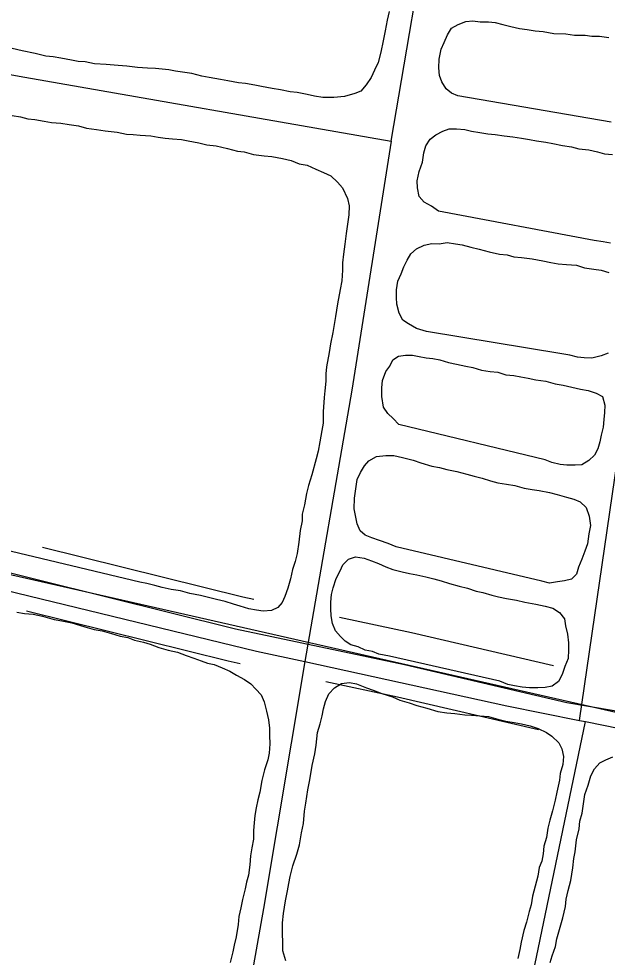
# Model space of a CAD drawing. Extents: x 3297735 to 3335592, y 670436 to 695807.
# Drawn here: x 3328148.4 to 3328417.4, y 679906.5 to 680335.3 of the extents above; entities that cross this region are included whole.
import ezdxf

# ---------------------------------------------------------------- set-up
doc = ezdxf.new("R2010")
doc.units = 0
for name, color, linetype in [('V-DTCH-CNTR', 7, 'Continuous'), ('V-ROAD-CNTR', 7, 'Continuous'), ('V-TOPO-SHOR', 7, 'Continuous')]:
    doc.layers.add(name, color=color, linetype=linetype)

msp = doc.modelspace()

# ---------------------------------------------------------------- linework, layer by layer
at = {"layer": 'V-DTCH-CNTR'}
for points in [[(3327834.19, 680368.08), (3327927.2, 680347.31), (3328046.89, 680327.4), (3328091.43, 680319.36), (3328151.16, 680308.59), (3328318.69, 680279.34), (3328337.63, 680391.32), (3328353.88, 680494.62)], [(3328404.75, 680014.65), (3328423.06, 680141.21), (3328460.46, 680336.05), (3328486.6, 680481.01)], [(3328318.69, 680279.34), (3328300.59, 680165.62), (3328279.21, 680041.53)], [(3327552.22, 680193.07), (3327593.37, 680193.27), (3327643.81, 680185.6), (3327733.5, 680166.17), (3327783.64, 680155.45), (3327912.89, 680127.3), (3328031.77, 680098.89), (3328039.12, 680097.12), (3328043.53, 680096.07), (3328087.11, 680087.66), (3328257.03, 680046.37), (3328279.21, 680041.53), (3328371.49, 680021.4), (3328404.75, 680014.65), (3328407.38, 680014.11), (3328509.04, 679993.48), (3328531.17, 679989.11), (3328536.96, 679987.97), (3328651.4, 679965.37), (3328658.99, 679963.87)], [(3328279.21, 680041.53), (3328260.26, 679928.69), (3328223.52, 679721.84), (3328196.69, 679578.31)], [(3328318.96, 679540.84), (3328350, 679713.49), (3328376.42, 679864.78), (3328407.38, 680014.11)]]:
    msp.add_lwpolyline(points, dxfattribs=at)
at = {"layer": 'V-ROAD-CNTR'}
for points in [[(3328895.89, 679910.11), (3328677.94, 679959.96), (3328042.66, 680104.34), (3327545.49, 680194.67), (3326984.09, 680288.26), (3325848.82, 680439.5)], [(3328824.82, 679930.94), (3328772.76, 679942.48), (3328710.86, 679952.81), (3328666.94, 679963.79), (3328653.77, 679963.79), (3328627.42, 679972.57), (3328574.71, 679981.35), (3328524.2, 679992.33), (3328493.46, 679998.92), (3328440.28, 680015.64), (3328398.88, 680022.75), (3328324.7, 680040), (3328247.49, 680056.35), (3328128.57, 680085.87), (3328056.86, 680102.49), (3328003.74, 680112.81), (3327924.78, 680131.1), (3327845.64, 680148.25)], [(3328255.81, 680069.92), (3328250.86, 680070.97), (3328159.22, 680093.72)], [(3328249.59, 680040.57), (3328244.13, 680041.72), (3328151.99, 680064.6)], [(3328392.78, 680039.57), (3328327.96, 680054.64), (3328294.94, 680061.63)], [(3328385.98, 680010.35), (3328321.45, 680025.36), (3328288.73, 680032.28)]]:
    msp.add_lwpolyline(points, dxfattribs=at)
at = {"layer": 'V-TOPO-SHOR'}
for points in [[(3328317.68, 680338.6), (3328316.76, 680334.62), (3328315.83, 680329.77), (3328314.9, 680325.21), (3328313.96, 680320.09), (3328312.74, 680315.25), (3328310.97, 680311.85), (3328309.48, 680308.44), (3328307.15, 680305.06), (3328304.81, 680302.23), (3328301.94, 680301.14), (3328297.35, 680299.78), (3328292.48, 680299.29), (3328287.34, 680299.37), (3328283.64, 680300), (3328280.22, 680300.63), (3328275.66, 680301.56), (3328272.52, 680301.89), (3328267.97, 680302.82), (3328264.26, 680303.45), (3328259.42, 680304.39), (3328256.29, 680305.01), (3328252.01, 680305.65), (3328248.87, 680305.99), (3328244.03, 680306.92), (3328240.61, 680307.55), (3328235.48, 680308.48), (3328232.06, 680309.11), (3328227.51, 680310.33), (3328223.24, 680310.97), (3328220.1, 680311.3), (3328216.97, 680311.93), (3328210.98, 680312.59), (3328207.27, 680312.65), (3328202.7, 680313.01), (3328197.85, 680313.66), (3328193.86, 680314.01), (3328188.43, 680314.38), (3328183.01, 680314.75), (3328178.74, 680315.68), (3328175.6, 680315.73), (3328172.46, 680316.35), (3328167.62, 680317.29), (3328164.21, 680317.91), (3328160.78, 680318.25), (3328155.94, 680319.47), (3328149.96, 680320.71), (3328145.41, 680321.64)], [(3328349.07, 680300.1), (3328346.23, 680301.29), (3328343.69, 680303.33), (3328341.74, 680306.5), (3328340.64, 680309.38), (3328340.41, 680312.81), (3328340.48, 680316.81), (3328341.41, 680321.36), (3328342.89, 680324.48), (3328344.37, 680327.89), (3328346.13, 680331), (3328349.3, 680332.67), (3328352.75, 680334.04), (3328355.9, 680334.28), (3328359.32, 680333.94), (3328363.04, 680333.87), (3328366.17, 680333.54), (3328369.59, 680332.63), (3328373.29, 680331.71), (3328377.27, 680330.79), (3328380.7, 680330.45), (3328384.4, 680329.82), (3328388.11, 680329.47), (3328392.95, 680328.54), (3328398.38, 680328.45), (3328402.37, 680327.82), (3328407.22, 680327.74), (3328410.36, 680327.41), (3328413.79, 680327.35), (3328418.06, 680326.71)], [(3328419.16, 680288.12), (3328349.07, 680300.1)], [(3328145.49, 680291.07), (3328149.19, 680290.44), (3328152.61, 680289.53), (3328155.75, 680289.19), (3328160.02, 680288.55), (3328163.44, 680287.92), (3328167.72, 680287.57), (3328171.43, 680286.94), (3328175.7, 680286.3), (3328179.4, 680285.38), (3328183.96, 680284.74), (3328187.95, 680284.1), (3328193.37, 680283.44), (3328197.64, 680282.52), (3328200.78, 680282.47), (3328203.92, 680282.13), (3328208.77, 680281.77), (3328212.19, 680281.14), (3328215.33, 680280.81), (3328218.75, 680280.47), (3328222.74, 680280.12), (3328225.88, 680279.5), (3328230.72, 680278.56), (3328234.42, 680277.64), (3328238.7, 680277.29), (3328243.82, 680276.07), (3328248.37, 680274.85), (3328251.51, 680274.51), (3328255.78, 680273.3), (3328260.62, 680272.65), (3328264.05, 680272.31), (3328268.89, 680271.38), (3328272.88, 680270.46), (3328276.57, 680268.97), (3328280.27, 680268.34), (3328284.24, 680266.56), (3328287.65, 680265.08), (3328291.05, 680263.59), (3328294.15, 680260.69), (3328296.39, 680258.08), (3328298.6, 680253.19)], [(3328340.22, 680247.38), (3328337.12, 680249.72), (3328333.72, 680251.48), (3328331.47, 680254.09), (3328330.68, 680258.1), (3328330.45, 680261.25), (3328331.37, 680265.52), (3328332.87, 680269.78), (3328333.51, 680274.06), (3328334.42, 680277.19), (3328336.46, 680280.3), (3328339.07, 680282.26), (3328342.24, 680283.92), (3328345.11, 680285.02), (3328348.54, 680284.96), (3328352.25, 680284.62), (3328355.38, 680284), (3328359.08, 680283.37), (3328362.79, 680282.74), (3328366.21, 680282.4), (3328370.2, 680281.76), (3328374.2, 680281.41), (3328378.19, 680280.78), (3328381.89, 680280.15), (3328385.02, 680279.52), (3328389.3, 680278.88), (3328392.43, 680278.26), (3328396.99, 680277.33), (3328400.98, 680276.7), (3328404.39, 680275.79), (3328408.96, 680275.43), (3328412.94, 680274.51), (3328416.07, 680273.6), (3328419.78, 680273.25)], [(3328298.6, 680253.19), (3328299.4, 680249.75), (3328299.34, 680245.75), (3328298.7, 680241.47), (3328298.06, 680237.2), (3328297.41, 680232.35), (3328296.77, 680227.79), (3328296.42, 680223.79), (3328296.36, 680220.37), (3328296, 680215.52), (3328295.36, 680211.53), (3328294.12, 680204.97), (3328293.17, 680199.28), (3328291.91, 680191.87), (3328290.97, 680186.74), (3328290.33, 680182.75), (3328289.08, 680176.2), (3328288.75, 680173.06), (3328288.69, 680169.63), (3328288.34, 680165.35), (3328288, 680162.21), (3328287.61, 680155.65), (3328287.53, 680150.51), (3328286.9, 680147.09), (3328285.96, 680141.96), (3328285.32, 680137.68), (3328284.41, 680134.27), (3328282.29, 680126.88), (3328280.79, 680122.04), (3328279.87, 680118.34), (3328278.94, 680113.22), (3328278.01, 680108.95), (3328277.96, 680105.8), (3328277.03, 680101.53), (3328276.38, 680096.11), (3328275.72, 680090.98), (3328274.81, 680087.28), (3328273.6, 680083.59), (3328272.68, 680079.31), (3328271.47, 680075.05), (3328269.98, 680071.36), (3328268.79, 680068.52), (3328266.75, 680066.27), (3328263.88, 680064.88), (3328260.16, 680064.66), (3328257.02, 680064.99), (3328253.6, 680065.62), (3328249.62, 680066.83), (3328246.49, 680067.73), (3328242.8, 680068.94), (3328238.81, 680069.86), (3328235.68, 680070.76), (3328231.41, 680071.69), (3328226.57, 680072.62), (3328222.3, 680073.84), (3328218.03, 680074.47), (3328214.04, 680075.39), (3328210.63, 680076.31), (3328206.93, 680077.22), (3328203.8, 680077.85), (3328103.6, 680101.73)], [(3328418.85, 680232.7), (3328415.43, 680233.32), (3328411.44, 680233.96), (3328340.22, 680247.38)], [(3328334.77, 680192.33), (3328330.23, 680193.83), (3328326.54, 680195.88), (3328324, 680197.64), (3328322.34, 680200.81), (3328321.26, 680204.83), (3328321.02, 680207.97), (3328321.08, 680211.4), (3328321.71, 680215.39), (3328323.19, 680218.8), (3328324.39, 680221.92), (3328325.87, 680225.04), (3328327.63, 680227.87), (3328330.23, 680230.11), (3328333.69, 680231.77), (3328337.13, 680232.57), (3328340.56, 680232.52), (3328344.28, 680233.03), (3328347.98, 680232.4), (3328351.12, 680232.06), (3328355.1, 680230.86), (3328358.8, 680229.94), (3328363.35, 680228.73), (3328368.2, 680227.79), (3328371.62, 680227.45), (3328374.75, 680226.54), (3328378.17, 680226.2), (3328383.02, 680225.55), (3328387.86, 680224.62), (3328391.56, 680223.99), (3328394.98, 680223.36), (3328398.69, 680223.02), (3328403.26, 680222.66), (3328406.95, 680221.46), (3328411.23, 680220.82), (3328414.65, 680220.48), (3328418.06, 680219.28)], [(3328417.76, 680182.43), (3328414.6, 680181.33), (3328410.29, 680180.26), (3328406.87, 680180.31), (3328403.73, 680180.65), (3328400.31, 680181.56), (3328396.61, 680182.19), (3328334.77, 680192.33)], [(3328322.09, 680149.96), (3328319.56, 680152.57), (3328317.03, 680154.89), (3328315.08, 680157.78), (3328314.3, 680162.65), (3328314.36, 680166.65), (3328314.7, 680170.07), (3328316.19, 680174.05), (3328317.95, 680176.59), (3328319.42, 680179.43), (3328322.02, 680181.1), (3328325.17, 680181.62), (3328328.31, 680181.57), (3328331.45, 680180.95), (3328334.58, 680180.33), (3328337.72, 680179.99), (3328340.85, 680179.37), (3328344.83, 680178.16), (3328348.54, 680177.53), (3328352.81, 680176.61), (3328355.94, 680175.99), (3328359.92, 680174.78), (3328363.91, 680174.15), (3328367.33, 680173.8), (3328371.03, 680172.6), (3328374.74, 680172.26), (3328377.87, 680171.64), (3328381.29, 680171.01), (3328384.71, 680170.38), (3328389.27, 680169.74), (3328393.54, 680168.53), (3328397.24, 680167.9), (3328401.23, 680166.98), (3328405.21, 680166.06), (3328408.63, 680165.43), (3328412.33, 680164.23), (3328415.16, 680162.75), (3328416.24, 680158.73), (3328416.18, 680155.31), (3328415.85, 680152.17), (3328415.5, 680148.75), (3328414.59, 680145.05), (3328413.97, 680141.91), (3328413.06, 680138.79), (3328411.59, 680135.95), (3328408.97, 680133.42), (3328405.8, 680131.47), (3328402.65, 680131.24), (3328398.94, 680131.3), (3328395.8, 680131.63), (3328392.1, 680132.55), (3328388.98, 680133.74), (3328322.09, 680149.96)], [(3328320.91, 680093.97), (3328317.22, 680095.46), (3328313.25, 680096.95), (3328309.84, 680098.15), (3328306.71, 680099.34), (3328304.46, 680101.38), (3328303.08, 680104.54), (3328302.28, 680108.27), (3328301.76, 680111.42), (3328301.84, 680116.28), (3328302.48, 680120.56), (3328303.12, 680124.83), (3328304.6, 680127.95), (3328306.36, 680131.06), (3328308.4, 680133.32), (3328311.86, 680135.26), (3328316.15, 680135.76), (3328319.87, 680135.71), (3328323.85, 680134.78), (3328328.69, 680133.56), (3328332.1, 680132.36), (3328337.22, 680130.86), (3328340.64, 680130.23), (3328344.05, 680129.32), (3328348.61, 680128.39), (3328353.16, 680127.17), (3328356.57, 680126.26), (3328360.27, 680125.34), (3328363.97, 680124.14), (3328367.38, 680123.23), (3328371.37, 680122.59), (3328375.08, 680121.96), (3328379.34, 680120.75), (3328383.05, 680120.12), (3328386.18, 680119.79), (3328391.03, 680118.85), (3328394.44, 680117.94), (3328398.71, 680116.73), (3328402.12, 680115.82), (3328404.96, 680114.63), (3328407.77, 680112.01), (3328409.14, 680107.99), (3328409.64, 680103.7), (3328409.01, 680099.99), (3328408.37, 680095.43), (3328407.17, 680092.02), (3328405.68, 680088.33), (3328404.19, 680084.64), (3328403.29, 680081.51), (3328400.96, 680079.27), (3328397.81, 680078.46), (3328394.66, 680077.94), (3328390.94, 680077.42), (3328387.52, 680078.33), (3328320.91, 680093.97)], [(3328317.83, 680044.02), (3328312.99, 680044.96), (3328310.15, 680046.15), (3328306.73, 680046.77), (3328303.61, 680048.25), (3328300.2, 680049.16), (3328297.65, 680050.91), (3328295.4, 680052.95), (3328293.16, 680055.56), (3328291.78, 680059.01), (3328291.27, 680062.45), (3328291.03, 680065.59), (3328291.08, 680068.73), (3328291.42, 680072.16), (3328292.04, 680075.29), (3328293.54, 680079.55), (3328295.31, 680082.95), (3328296.5, 680085.79), (3328299.11, 680088.32), (3328302.27, 680089.42), (3328306.26, 680088.78), (3328309.67, 680087.58), (3328312.79, 680086.39), (3328316.2, 680084.91), (3328319.32, 680083.71), (3328323.59, 680082.5), (3328327, 680081.87), (3328330.42, 680081.25), (3328334.41, 680080.33), (3328338.11, 680079.41), (3328341.52, 680078.5), (3328345.22, 680077.3), (3328349.77, 680076.08), (3328353.47, 680075.17), (3328357.45, 680073.67), (3328360.58, 680073.05), (3328364.56, 680071.84), (3328367.69, 680071.22), (3328371.39, 680070.31), (3328375.96, 680069.66), (3328379.65, 680068.75), (3328384.78, 680067.81), (3328389.05, 680066.88), (3328392.47, 680065.97), (3328395.58, 680063.92), (3328397.82, 680061.03), (3328398.34, 680057.88), (3328399.14, 680054.15), (3328399.64, 680050.14), (3328399.59, 680047), (3328399.53, 680043), (3328398.04, 680039.31), (3328396.84, 680035.62), (3328395.08, 680032.5), (3328392.18, 680030.26), (3328389.03, 680029.74), (3328385.6, 680029.51), (3328381.88, 680029.57), (3328378.46, 680029.91), (3328375.04, 680030.54), (3328371.91, 680031.16), (3328368.22, 680032.64), (3328317.83, 680044.02)], [(3328147.58, 680064.17), (3328150.99, 680063.55), (3328154.99, 680063.2), (3328159.26, 680062.27), (3328164.66, 680060.76), (3328168.08, 680060.13), (3328172.64, 680059.2), (3328176.62, 680057.99), (3328179.75, 680057.08), (3328182.88, 680056.18), (3328186.58, 680055.55), (3328190.85, 680054.34), (3328194.83, 680053.13), (3328198.25, 680052.51), (3328201.37, 680051.31), (3328205.36, 680050.39), (3328208.48, 680049.48), (3328212.46, 680047.99), (3328216.73, 680046.78), (3328221, 680045.86), (3328224.98, 680044.36), (3328228.38, 680043.17), (3328231.79, 680041.97), (3328234.63, 680040.78), (3328237.77, 680040.16), (3328241.46, 680038.67), (3328244.86, 680037.19), (3328247.98, 680035.42), (3328251.66, 680033.36), (3328254.48, 680031.32), (3328256.73, 680029), (3328259.26, 680026.39), (3328260.64, 680023.22), (3328261.71, 680018.92), (3328262.51, 680014.9), (3328263.02, 680011.18), (3328262.96, 680007.76), (3328263.19, 680004.04), (3328262.83, 679999.76), (3328262.21, 679996.62), (3328260.71, 679992.08), (3328259.49, 679987.24), (3328258.55, 679981.83), (3328257.64, 679978.41), (3328257, 679974.71), (3328256.38, 679971.29), (3328256.04, 679967.87), (3328255.7, 679964.44), (3328255.64, 679960.44), (3328255, 679956.45), (3328254.37, 679952.75), (3328254.02, 679948.75), (3328253.37, 679943.91), (3328252.46, 679940.78), (3328251.84, 679937.65), (3328250.62, 679932.81), (3328249.99, 679929.1), (3328249.07, 679925.12), (3328248.73, 679921.41), (3328247.78, 679915.71), (3328246.86, 679912.01), (3328246.24, 679908.88), (3328245.02, 679904.04)], [(3328270.46, 679904.78), (3328269.1, 679909.37), (3328269.17, 679913.37), (3328268.94, 679917.09), (3328269.02, 679922.23), (3328269.38, 679926.51), (3328270.33, 679932.21), (3328271.25, 679936.76), (3328271.88, 679940.18), (3328272.5, 679943.32), (3328273.72, 679948.15), (3328275.52, 679953.55), (3328276.73, 679957.82), (3328277.68, 679963.23), (3328278.6, 679967.5), (3328278.98, 679973.21), (3328279.61, 679976.92), (3328280.56, 679982.9), (3328281.5, 679987.46), (3328282.46, 679994.02), (3328283.69, 679999.42), (3328284.32, 680003.41), (3328284.98, 680009.12), (3328286.19, 680013.1), (3328287.11, 680016.8), (3328287.73, 680019.93), (3328288.64, 680023.34), (3328290.12, 680026.75), (3328292.74, 680029.56), (3328295.92, 680031.51), (3328299.64, 680032.03), (3328302.77, 680031.4), (3328307.31, 680029.62), (3328310.44, 680028.43), (3328314.41, 680026.93), (3328319.25, 680025.43), (3328322.65, 680023.94), (3328326.92, 680022.73), (3328330.33, 680021.54), (3328334.88, 680020.32), (3328340, 680018.81), (3328343.99, 680018.17), (3328347.7, 680017.83), (3328352.26, 680017.18), (3328355.4, 680017.14), (3328359.11, 680016.79), (3328363.1, 680016.44), (3328367.37, 680015.23), (3328371.07, 680014.31), (3328374.77, 680013.68), (3328378.19, 680013.06), (3328382.18, 680012.13), (3328385.87, 680010.93), (3328389.56, 680009.16), (3328392.1, 680007.41), (3328395.2, 680004.5), (3328396.58, 680001.62), (3328397.38, 679998.18), (3328397.04, 679994.47), (3328395.83, 679990.49), (3328395.49, 679987.35), (3328394.27, 679981.94), (3328393.64, 679978.23), (3328392.41, 679973.4), (3328391.2, 679969.13), (3328390.29, 679965.43), (3328389.65, 679961.16), (3328388.44, 679957.18), (3328388.1, 679953.75), (3328387.48, 679950.33), (3328386.29, 679947.5), (3328385.65, 679943.51), (3328384.44, 679938.95), (3328383.22, 679934.4), (3328382.59, 679930.41), (3328381.68, 679927.29), (3328380.46, 679922.45), (3328379.26, 679918.75), (3328378.02, 679913.34), (3328377.4, 679909.92), (3328376.48, 679905.94)], [(3328391.3, 679903.99), (3328392.21, 679907.11), (3328393.71, 679911.38), (3328394.33, 679914.79), (3328395.85, 679920.2), (3328397.06, 679924.47), (3328398.29, 679929.59), (3328398.63, 679933.01), (3328399.55, 679937), (3328400.76, 679941.55), (3328401.71, 679947.25), (3328402.07, 679951.53), (3328402.69, 679954.66), (3328403.34, 679960.08), (3328404.57, 679965.2), (3328404.91, 679968.63), (3328405.83, 679972.33), (3328406.47, 679976.6), (3328407.11, 679980.88), (3328408.6, 679985.14), (3328409.81, 679989.41), (3328411.58, 679992.52), (3328413.91, 679995.34), (3328416.79, 679996.72), (3328419.95, 679998.1)]]:
    msp.add_lwpolyline(points, dxfattribs=at)

doc.saveas('drawing.dxf')
